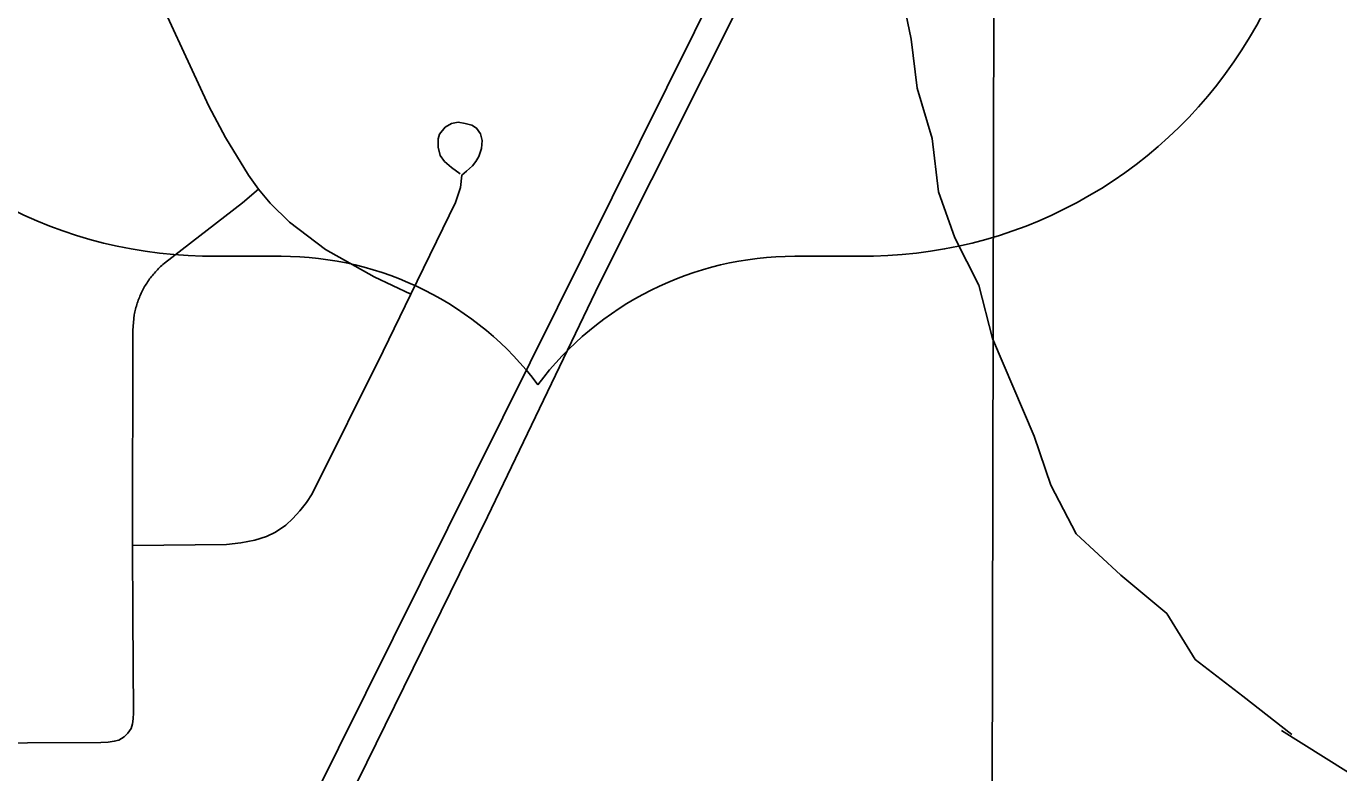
# Model space of a CAD drawing. Extents: x 0 to 34, y 0 to 22.
# Drawn here: x 4.1771 to 4.3455, y 15.2308 to 15.3266 of the extents above; entities that cross this region are included whole.
import ezdxf

# ---------------------------------------------------------------- set-up
doc = ezdxf.new("R2010")
doc.units = 0
for name, color, linetype in [('GM_X_City_Street', 7, 'Continuous'), ('GM_X_Minor_River', 7, 'Continuous'), ('GM_X_Rail_Line', 7, 'Continuous'), ('GM_X_Rail_Line_Text', 7, 'Continuous'), ('GM_X_US_Shield', 7, 'Continuous')]:
    doc.layers.add(name, color=color, linetype=linetype)

msp = doc.modelspace()

# ---------------------------------------------------------------- linework, layer by layer
at = {"layer": 'GM_X_City_Street'}
for points in [[(4.226472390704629, 15.292236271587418), (4.2217624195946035, 15.294463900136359), (4.215489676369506, 15.29799016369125), (4.210894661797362, 15.301488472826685), (4.208399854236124, 15.303899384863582), (4.206914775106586, 15.30572001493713), (4.2056036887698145, 15.30750023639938), (4.20265528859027, 15.312356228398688), (4.200545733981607, 15.31634543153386), (4.192536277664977, 15.333663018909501), (4.1910511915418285, 15.3370494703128)], [(4.190731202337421, 15.26000582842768), (4.202813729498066, 15.26013319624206), (4.204612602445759, 15.26031650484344), (4.206411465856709, 15.260686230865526), (4.207943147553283, 15.261149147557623), (4.209086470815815, 15.261699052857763), (4.210425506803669, 15.262621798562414), (4.211301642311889, 15.263457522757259), (4.212224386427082, 15.264423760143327), (4.213060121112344, 15.265526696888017), (4.213793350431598, 15.26663584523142), (4.222890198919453, 15.284938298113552), (4.226472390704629, 15.292236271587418), (4.232179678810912, 15.303983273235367), (4.232804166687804, 15.30594059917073), (4.23301231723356, 15.307525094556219), (4.233608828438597, 15.308019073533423), (4.234366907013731, 15.308715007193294), (4.23480496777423, 15.309277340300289), (4.235174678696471, 15.30990182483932), (4.235522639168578, 15.31091155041), (4.235609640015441, 15.311952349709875), (4.2354076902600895, 15.312791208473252), (4.23488573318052, 15.313543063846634), (4.234279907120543, 15.313918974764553), (4.233413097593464, 15.31412093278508), (4.2325431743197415, 15.31429491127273), (4.231676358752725, 15.314148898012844), (4.230868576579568, 15.313658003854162), (4.230116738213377, 15.312763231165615), (4.229942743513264, 15.312154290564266), (4.229973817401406, 15.311082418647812), (4.230231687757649, 15.310044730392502), (4.230781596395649, 15.309264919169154), (4.23167637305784, 15.30851307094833), (4.23278241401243, 15.307677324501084)], [(4.157466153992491, 15.234346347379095), (4.177256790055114, 15.23466635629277), (4.186667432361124, 15.23470984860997), (4.18759017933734, 15.234759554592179), (4.188397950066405, 15.234886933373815), (4.188972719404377, 15.235036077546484), (4.189665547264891, 15.235452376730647), (4.190128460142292, 15.23591220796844), (4.190541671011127, 15.236511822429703), (4.190728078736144, 15.237111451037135), (4.190818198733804, 15.237757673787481), (4.19086478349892, 15.238543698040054), (4.190774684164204, 15.250905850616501), (4.190731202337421, 15.26000582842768), (4.190793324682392, 15.287638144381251), (4.190964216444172, 15.28957370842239), (4.190998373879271, 15.289766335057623), (4.19103876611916, 15.289955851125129), (4.1910822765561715, 15.290145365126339), (4.191125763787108, 15.290334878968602), (4.191175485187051, 15.290521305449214), (4.191228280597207, 15.290710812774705), (4.191284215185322, 15.290897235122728), (4.191340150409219, 15.291083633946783), (4.19140227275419, 15.29126694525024), (4.1914675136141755, 15.291450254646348), (4.191535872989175, 15.291633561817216), (4.191607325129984, 15.291813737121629), (4.191681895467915, 15.291993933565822), (4.191759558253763, 15.292171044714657), (4.191840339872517, 15.292348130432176), (4.191924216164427, 15.292525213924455), (4.192011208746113, 15.292699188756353), (4.192101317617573, 15.292870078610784), (4.19219452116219, 15.29304094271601), (4.192290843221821, 15.293211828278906), (4.192390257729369, 15.293379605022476), (4.192492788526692, 15.293544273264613), (4.192595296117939, 15.293708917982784), (4.1927040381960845, 15.2938704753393), (4.192812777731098, 15.294028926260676), (4.192927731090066, 15.294187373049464), (4.1930426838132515, 15.294345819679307), (4.193160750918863, 15.294498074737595), (4.19328191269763, 15.294650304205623), (4.1934061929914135, 15.294802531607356), (4.193533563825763, 15.294948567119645), (4.193664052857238, 15.295094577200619), (4.193794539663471, 15.295237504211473), (4.19392814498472, 15.295380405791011), (4.194064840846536, 15.29551711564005), (4.194204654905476, 15.29565382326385), (4.194344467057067, 15.29578740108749), (4.1944873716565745, 15.29591789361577), (4.194633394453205, 15.296048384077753), (4.194853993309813, 15.296234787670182), (4.204833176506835, 15.303973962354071), (4.206914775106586, 15.30572001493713)]]:
    msp.add_lwpolyline(points, dxfattribs=at)
at = {"layer": 'GM_X_Minor_River'}
for points in [[(4.339503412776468, 15.235723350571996), (4.333212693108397, 15.240645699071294), (4.3271123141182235, 15.245378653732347), (4.323476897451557, 15.251261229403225), (4.317565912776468, 15.256185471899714), (4.311843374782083, 15.261489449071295), (4.308584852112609, 15.267755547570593), (4.3064664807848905, 15.274023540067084), (4.301090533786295, 15.286557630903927), (4.299349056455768, 15.29339948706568), (4.296280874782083, 15.299474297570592), (4.294164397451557, 15.305363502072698), (4.29337273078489, 15.312207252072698), (4.291442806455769, 15.318668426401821), (4.2906530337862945, 15.324942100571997), (4.289292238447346, 15.331593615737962)], [(4.338211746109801, 15.236239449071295), (4.349315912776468, 15.229299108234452), (4.354546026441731, 15.223693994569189), (4.359578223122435, 15.217714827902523), (4.362511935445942, 15.211390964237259), (4.362967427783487, 15.204732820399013), (4.363235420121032, 15.198268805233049), (4.365031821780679, 15.192156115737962), (4.365870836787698, 15.18568168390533), (4.367473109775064, 15.179382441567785), (4.36834148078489, 15.174617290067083), (4.369760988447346, 15.168701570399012), (4.37136326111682, 15.162403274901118), (4.372010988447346, 15.15593168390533), (4.370371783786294, 15.149121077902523), (4.367986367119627, 15.14327448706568), (4.361254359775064, 15.139026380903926), (4.35526951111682, 15.134004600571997), (4.352691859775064, 15.12797145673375), (4.3539039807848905, 15.12110971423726)]]:
    msp.add_lwpolyline(points, dxfattribs=at)
at = {"layer": 'GM_X_Rail_Line'}
for points in [[(4.151708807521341, 15.092227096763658), (4.191027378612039, 15.171603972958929), (4.204946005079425, 15.200128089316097), (4.218408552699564, 15.22725833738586), (4.236304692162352, 15.26368875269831), (4.250677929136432, 15.293605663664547), (4.277297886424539, 15.346780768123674), (4.296262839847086, 15.385380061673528), (4.317214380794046, 15.428163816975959), (4.336792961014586, 15.467538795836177), (4.349943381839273, 15.494510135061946), (4.364482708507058, 15.522417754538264), (4.397049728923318, 15.589378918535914), (4.40989936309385, 15.614802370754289), (4.41799867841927, 15.632005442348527), (4.426101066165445, 15.648745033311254), (4.430584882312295, 15.661970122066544), (4.433627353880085, 15.673407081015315), (4.43589843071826, 15.685780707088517), (4.437781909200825, 15.700375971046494), (4.43804679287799, 15.715824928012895), (4.437948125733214, 15.730035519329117)], [(4.157370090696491, 15.113755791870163), (4.29445999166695, 15.389519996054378), (4.311654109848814, 15.422956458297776), (4.364547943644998, 15.532473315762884), (4.366774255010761, 15.53774887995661), (4.3683614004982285, 15.557915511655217), (4.373815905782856, 15.575684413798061), (4.384929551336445, 15.598096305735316), (4.394069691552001, 15.612677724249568), (4.401943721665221, 15.619952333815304), (4.410150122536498, 15.622644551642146), (4.414018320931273, 15.623189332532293)]]:
    msp.add_lwpolyline(points, dxfattribs=at)
at = {"layer": 'GM_X_Rail_Line_Text'}
for points in [[(6.040954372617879, 15.639848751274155), (5.1581459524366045, 15.6321561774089), (4.991603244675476, 15.62951535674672), (4.910915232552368, 15.628918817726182), (4.867055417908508, 15.62859168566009), (4.8164359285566, 15.628219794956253), (4.763513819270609, 15.627825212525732), (4.711353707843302, 15.62744056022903), (4.674247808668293, 15.627166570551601), (4.621718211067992, 15.626778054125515), (4.570277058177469, 15.626396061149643), (4.494126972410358, 15.625232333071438), (4.432066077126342, 15.623662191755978), (4.424370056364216, 15.623559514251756), (4.298971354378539, 15.622531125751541), (4.30138819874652, 15.38980808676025), (4.300096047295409, 14.71017656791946), (4.300083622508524, 14.70374850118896), (4.299419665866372, 14.355364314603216), (4.298935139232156, 14.100000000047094), (6.746597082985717, 14.100000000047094)], [(2.0999999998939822, 14.100000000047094), (4.298935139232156, 14.100000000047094), (4.299419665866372, 14.355364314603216), (4.300083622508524, 14.70374850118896), (4.300096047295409, 14.71017656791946), (4.30138819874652, 15.38980808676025), (4.298971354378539, 15.622531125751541), (3.8731569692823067, 15.616138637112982), (3.8707849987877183, 15.61608770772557), (3.8471875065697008, 15.615580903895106), (3.8212180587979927, 15.61502317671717), (3.7511891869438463, 15.613709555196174), (3.733643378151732, 15.613380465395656), (3.6830018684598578, 15.612360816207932), (3.614013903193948, 15.611248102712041), (3.56070967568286, 15.6103991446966), (3.5343628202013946, 15.609981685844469), (3.4802092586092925, 15.609358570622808), (3.4013014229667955, 15.608508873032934), (3.3082320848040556, 15.607545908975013), (3.1190641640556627, 15.605651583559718)]]:
    msp.add_lwpolyline(points, dxfattribs=at)
at = {"layer": 'GM_X_US_Shield'}
for p, q in [((4.201558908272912, 15.297105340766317), (4.209798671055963, 15.297105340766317)), ((4.275716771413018, 15.297105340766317), (4.283956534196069, 15.297105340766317))]:
    msp.add_line(p, q, dxfattribs=at)
for centre, radius, start, end in [((4.200916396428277, 15.354780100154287), 0.057678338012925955, 154.8319194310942, 270.63826363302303), ((4.284599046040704, 15.354780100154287), 0.057678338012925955, 269.36173636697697, 25.168080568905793), ((4.209798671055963, 15.255906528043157), 0.04119881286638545, 36.86989764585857, 89.99999993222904), ((4.275716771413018, 15.255906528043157), 0.04119881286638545, 90.00000006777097, 143.13010235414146)]:
    msp.add_arc(centre, radius, start, end, dxfattribs=at)

doc.saveas('drawing.dxf')
